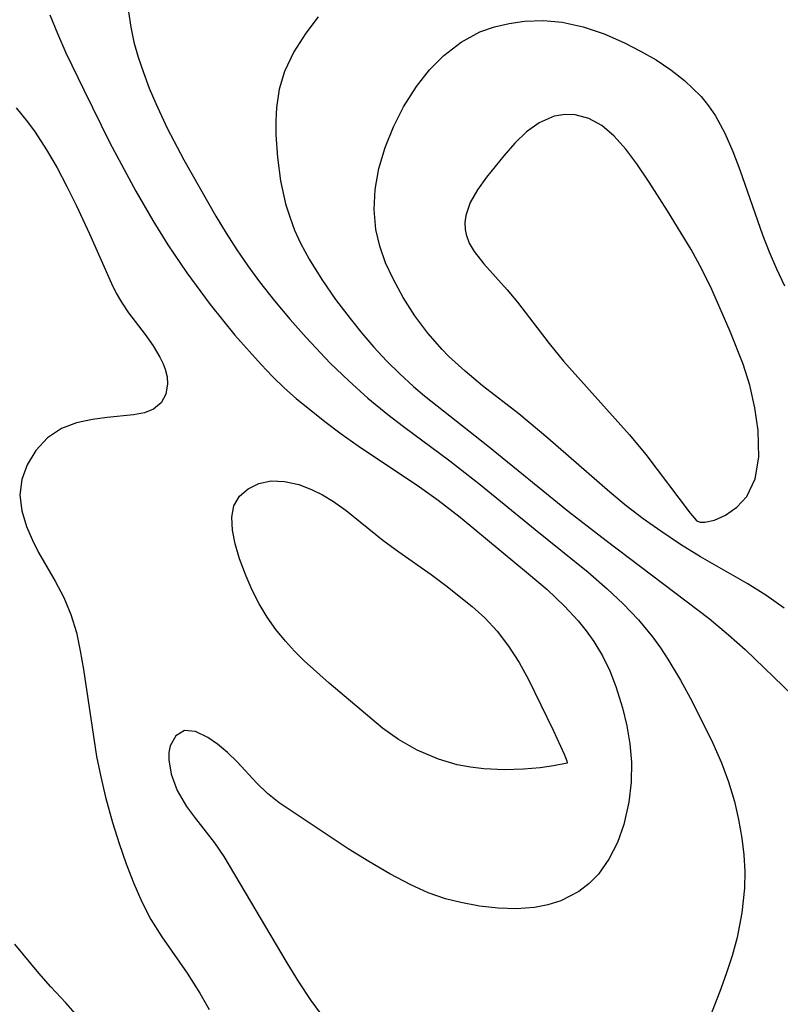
# Model space of a CAD drawing. Header units: metres. Extents: x 1073367 to 1082519, y 1569854 to 1574957.
# Tile 590 of 656: x 1078716 to 1078775, y 1573505 to 1573580. Entities that reach past the tile are written whole.
import ezdxf

# ---------------------------------------------------------------- set-up
doc = ezdxf.new("R2010")
doc.units = ezdxf.units.M
doc.layers.add('CGG_CurvaNivelLidar_v1', color=253, linetype='Continuous', lineweight=30)

msp = doc.modelspace()

# ---------------------------------------------------------------- linework, layer by layer
at = {"layer": 'CGG_CurvaNivelLidar_v1'}
for p, q in [((1078718.8033, 1573580.5633, 69.5), (1078719.3749, 1573579.1197, 69.5)), ((1078724.8241, 1573580.796, 70), (1078724.9977, 1573579.6052, 70)), ((1078739.3901, 1573580.3991, 70.5), (1078738.4451, 1573579.1531, 70.5)), ((1078724.9977, 1573579.6052, 70), (1078725.2512, 1573578.468, 70)), ((1078751.7995, 1573579.2473, 71), (1078752.9053, 1573579.6394, 71)), ((1078752.9053, 1573579.6394, 71), (1078754.0525, 1573579.9059, 71)), ((1078754.0525, 1573579.9059, 71), (1078755.2258, 1573580.0638, 71)), ((1078755.2258, 1573580.0638, 71), (1078756.6636, 1573580.1198, 71)), ((1078756.6636, 1573580.1198, 71), (1078758.1007, 1573580.0065, 71)), ((1078758.1007, 1573580.0065, 71), (1078759.7225, 1573579.646, 71)), ((1078759.7225, 1573579.646, 71), (1078761.3185, 1573579.091, 71)), ((1078719.3749, 1573579.1197, 69.5), (1078720.0345, 1573577.6452, 69.5)), ((1078738.4451, 1573579.1531, 70.5), (1078737.5197, 1573577.7176, 70.5)), ((1078750.3456, 1573578.4657, 71), (1078751.7995, 1573579.2473, 71)), ((1078761.3185, 1573579.091, 71), (1078762.8861, 1573578.4011, 71)), ((1078725.2512, 1573578.468, 70), (1078725.5784, 1573577.3062, 70)), ((1078749.0177, 1573577.4437, 71), (1078750.3456, 1573578.4657, 71)), ((1078762.8861, 1573578.4011, 71), (1078764.1207, 1573577.7762, 71)), ((1078720.0345, 1573577.6452, 69.5), (1078721.3943, 1573574.7973, 69.5)), ((1078737.5197, 1573577.7176, 70.5), (1078736.7979, 1573576.2101, 70.5)), ((1078747.9199, 1573576.3231, 71), (1078749.0177, 1573577.4437, 71)), ((1078764.1207, 1573577.7762, 71), (1078765.3092, 1573577.0934, 71)), ((1078725.5784, 1573577.3062, 70), (1078725.9695, 1573576.1283, 70)), ((1078765.3092, 1573577.0934, 71), (1078766.4441, 1573576.3452, 71)), ((1078725.9695, 1573576.1283, 70), (1078726.4195, 1573574.9367, 70)), ((1078736.7979, 1573576.2101, 70.5), (1078736.401, 1573574.8604, 70.5)), ((1078746.9349, 1573575.0679, 71), (1078747.9199, 1573576.3231, 71)), ((1078766.4441, 1573576.3452, 71), (1078767.5078, 1573575.5257, 71)), ((1078745.9348, 1573573.494, 71), (1078746.9349, 1573575.0679, 71)), ((1078767.5078, 1573575.5257, 71), (1078768.7711, 1573574.3003, 71)), ((1078721.3943, 1573574.7973, 69.5), (1078723.4017, 1573570.7414, 69.5)), ((1078726.4195, 1573574.9367, 70), (1078726.9195, 1573573.7417, 70)), ((1078736.401, 1573574.8604, 70.5), (1078736.1884, 1573573.455, 70.5)), ((1078768.7711, 1573574.3003, 71), (1078769.3463, 1573573.5768, 71)), ((1078726.9195, 1573573.7417, 70), (1078727.8033, 1573571.8489, 70)), ((1078769.3463, 1573573.5768, 71), (1078769.8632, 1573572.7995, 71)), ((1078716.2174, 1573573.4213, 69), (1078717.0827, 1573572.3453, 69)), ((1078736.1884, 1573573.455, 70.5), (1078736.1352, 1573572.4142, 70.5)), ((1078745.1576, 1573571.967, 71), (1078745.9348, 1573573.494, 71)), ((1078758.3415, 1573572.9147, 71.5), (1078757.4925, 1573572.7764, 71.5)), ((1078759.1016, 1573572.8748, 71.5), (1078758.3415, 1573572.9147, 71.5)), ((1078760.1528, 1573572.5911, 71.5), (1078759.1016, 1573572.8748, 71.5)), ((1078769.8632, 1573572.7995, 71), (1078770.5831, 1573571.4701, 71)), ((1078717.0827, 1573572.3453, 69), (1078717.6744, 1573571.5392, 69)), ((1078736.1352, 1573572.4142, 70.5), (1078736.1451, 1573571.3573, 70.5)), ((1078756.3441, 1573572.2707, 71.5), (1078755.3792, 1573571.5635, 71.5)), ((1078757.4925, 1573572.7764, 71.5), (1078756.3441, 1573572.2707, 71.5)), ((1078761.1528, 1573572.0579, 71.5), (1078760.1528, 1573572.5911, 71.5)), ((1078762.103, 1573571.2546, 71.5), (1078761.1528, 1573572.0579, 71.5)), ((1078717.6744, 1573571.5392, 69), (1078718.5477, 1573570.2014, 69)), ((1078727.8033, 1573571.8489, 70), (1078729.082, 1573569.4165, 70)), ((1078736.1451, 1573571.3573, 70.5), (1078736.259, 1573569.5952, 70.5)), ((1078744.5212, 1573570.3811, 71), (1078745.1576, 1573571.967, 71)), ((1078755.3792, 1573571.5635, 71.5), (1078754.4752, 1573570.695, 71.5)), ((1078770.5831, 1573571.4701, 71), (1078771.2067, 1573570.0536, 71)), ((1078723.4017, 1573570.7414, 69.5), (1078725.3834, 1573567.0311, 69.5)), ((1078754.4752, 1573570.695, 71.5), (1078753.6203, 1573569.7325, 71.5)), ((1078762.985, 1573570.2558, 71.5), (1078762.103, 1573571.2546, 71.5)), ((1078718.5477, 1573570.2014, 69), (1078719.352, 1573568.8102, 69)), ((1078744.045, 1573568.7569, 71), (1078744.5212, 1573570.3811, 71)), ((1078763.8328, 1573569.1222, 71.5), (1078762.985, 1573570.2558, 71.5)), ((1078771.2067, 1573570.0536, 71), (1078771.7396, 1573568.6509, 71)), ((1078729.082, 1573569.4165, 70), (1078731.5406, 1573565.1013, 70)), ((1078736.259, 1573569.5952, 70.5), (1078736.498, 1573567.8204, 70.5)), ((1078753.6203, 1573569.7325, 71.5), (1078752.3012, 1573568.1059, 71.5)), ((1078764.7953, 1573567.7159, 71.5), (1078763.8328, 1573569.1222, 71.5)), ((1078719.352, 1573568.8102, 69), (1078720.1024, 1573567.387, 69)), ((1078743.7592, 1573567.1375, 71), (1078744.045, 1573568.7569, 71)), ((1078771.7396, 1573568.6509, 71), (1078773.4801, 1573563.6766, 71)), ((1078736.498, 1573567.8204, 70.5), (1078736.8873, 1573566.0582, 70.5)), ((1078752.3012, 1573568.1059, 71.5), (1078751.6069, 1573567.1318, 71.5)), ((1078766.1975, 1573565.5132, 71.5), (1078764.7953, 1573567.7159, 71.5)), ((1078720.1024, 1573567.387, 69), (1078720.8109, 1573565.9513, 69)), ((1078725.3834, 1573567.0311, 69.5), (1078726.6907, 1573564.7711, 69.5)), ((1078743.6757, 1573565.6027, 71), (1078743.7592, 1573567.1375, 71)), ((1078751.6069, 1573567.1318, 71.5), (1078751.0515, 1573566.1489, 71.5)), ((1078736.8873, 1573566.0582, 70.5), (1078737.1994, 1573565.0392, 70.5)), ((1078751.0515, 1573566.1489, 71.5), (1078750.705, 1573565.1591, 71.5)), ((1078720.8109, 1573565.9513, 69), (1078721.8437, 1573563.7317, 69)), ((1078743.8033, 1573564.0884, 71), (1078743.6757, 1573565.6027, 71)), ((1078768.0148, 1573562.5316, 71.5), (1078766.1975, 1573565.5132, 71.5)), ((1078726.6907, 1573564.7711, 69.5), (1078727.8484, 1573562.907, 69.5)), ((1078731.5406, 1573565.1013, 70), (1078732.3254, 1573563.7941, 70)), ((1078737.1994, 1573565.0392, 70.5), (1078737.5771, 1573564.0375, 70.5)), ((1078750.705, 1573565.1591, 71.5), (1078750.6332, 1573564.6254, 71.5)), ((1078750.6332, 1573564.6254, 71.5), (1078750.6558, 1573564.0862, 71.5)), ((1078721.8437, 1573563.7317, 69), (1078723.5329, 1573559.9346, 69)), ((1078732.3254, 1573563.7941, 70), (1078733.1423, 1573562.5252, 70)), ((1078737.5771, 1573564.0375, 70.5), (1078738.0409, 1573563.015, 70.5)), ((1078744.1071, 1573562.7926, 71), (1078743.8033, 1573564.0884, 71)), ((1078750.6558, 1573564.0862, 71.5), (1078750.7325, 1573563.7014, 71.5)), ((1078738.0409, 1573563.015, 70.5), (1078738.6962, 1573561.7876, 70.5)), ((1078750.7325, 1573563.7014, 71.5), (1078750.9811, 1573563.0364, 71.5)), ((1078750.9811, 1573563.0364, 71.5), (1078751.3518, 1573562.3904, 71.5)), ((1078773.4801, 1573563.6766, 71), (1078773.9995, 1573562.3537, 71)), ((1078727.8484, 1573562.907, 69.5), (1078729.3101, 1573560.7618, 69.5)), ((1078733.1423, 1573562.5252, 70), (1078733.9993, 1573561.2819, 70)), ((1078744.5621, 1573561.5231, 71), (1078744.1071, 1573562.7926, 71)), ((1078751.3518, 1573562.3904, 71.5), (1078752.089, 1573561.4361, 71.5)), ((1078768.8343, 1573561.029, 71.5), (1078768.0148, 1573562.5316, 71.5)), ((1078773.9995, 1573562.3537, 71), (1078774.5613, 1573561.047, 71)), ((1078738.6962, 1573561.7876, 70.5), (1078739.6601, 1573560.2303, 70.5)), ((1078745.134, 1573560.2765, 71), (1078744.5621, 1573561.5231, 71)), ((1078729.3101, 1573560.7618, 69.5), (1078731.1026, 1573558.3247, 69.5)), ((1078733.9993, 1573561.2819, 70), (1078734.8931, 1573560.0643, 70)), ((1078752.089, 1573561.4361, 71.5), (1078753.8889, 1573559.4469, 71.5)), ((1078769.5986, 1573559.4657, 71.5), (1078768.8343, 1573561.029, 71.5)), ((1078774.5613, 1573561.047, 71), (1078775.1697, 1573559.7628, 71)), ((1078723.5329, 1573559.9346, 69), (1078723.8961, 1573559.1911, 69)), ((1078734.8931, 1573560.0643, 70), (1078736.0396, 1573558.6016, 70)), ((1078739.6601, 1573560.2303, 70.5), (1078740.717, 1573558.713, 70.5)), ((1078745.9189, 1573558.8444, 71), (1078745.134, 1573560.2765, 71)), ((1078723.8961, 1573559.1911, 69), (1078724.2833, 1573558.4944, 69)), ((1078753.8889, 1573559.4469, 71.5), (1078754.6806, 1573558.4867, 71.5)), ((1078771.0118, 1573556.2346, 71.5), (1078769.5986, 1573559.4657, 71.5)), ((1078724.2833, 1573558.4944, 69), (1078724.8402, 1573557.6678, 69)), ((1078736.0396, 1573558.6016, 70), (1078737.2297, 1573557.1753, 70)), ((1078740.717, 1573558.713, 70.5), (1078741.8415, 1573557.2305, 70.5)), ((1078746.8107, 1573557.453, 71), (1078745.9189, 1573558.8444, 71)), ((1078754.6806, 1573558.4867, 71.5), (1078757.115, 1573555.314, 71.5)), ((1078724.8402, 1573557.6678, 69), (1078726.1038, 1573556.0188, 69)), ((1078731.1026, 1573558.3247, 69.5), (1078733.0018, 1573555.9635, 69.5)), ((1078737.2297, 1573557.1753, 70), (1078738.4574, 1573555.7836, 70)), ((1078741.8415, 1573557.2305, 70.5), (1078742.7338, 1573556.1244, 70.5)), ((1078747.8035, 1573556.117, 71), (1078746.8107, 1573557.453, 71)), ((1078771.9983, 1573553.7413, 71.5), (1078771.0118, 1573556.2346, 71.5)), ((1078726.1038, 1573556.0188, 69), (1078726.7238, 1573555.1527, 69)), ((1078733.0018, 1573555.9635, 69.5), (1078735.0072, 1573553.7017, 69.5)), ((1078738.4574, 1573555.7836, 70), (1078740.3081, 1573553.8258, 70)), ((1078742.7338, 1573556.1244, 70.5), (1078743.6593, 1573555.0443, 70.5)), ((1078748.8994, 1573554.8545, 71), (1078747.8035, 1573556.117, 71)), ((1078726.7238, 1573555.1527, 69), (1078727.2474, 1573554.2857, 69)), ((1078743.6593, 1573555.0443, 70.5), (1078744.6243, 1573553.9987, 70.5)), ((1078749.3845, 1573554.3582, 71), (1078748.8994, 1573554.8545, 71)), ((1078757.115, 1573555.314, 71.5), (1078758.2181, 1573553.9788, 71.5)), ((1078727.2474, 1573554.2857, 69), (1078727.4993, 1573553.7536, 69)), ((1078744.6243, 1573553.9987, 70.5), (1078745.6416, 1573552.9885, 70.5)), ((1078750.6585, 1573553.1906, 71), (1078749.3845, 1573554.3582, 71)), ((1078758.2181, 1573553.9788, 71.5), (1078763.2853, 1573548.3169, 71.5)), ((1078727.4993, 1573553.7536, 69), (1078727.6478, 1573553.3529, 69)), ((1078727.6478, 1573553.3529, 69), (1078727.7898, 1573552.7751, 69)), ((1078735.0072, 1573553.7017, 69.5), (1078735.8879, 1573552.7819, 69.5)), ((1078740.3081, 1573553.8258, 70), (1078741.7307, 1573552.4516, 70)), ((1078752.0043, 1573552.0836, 71), (1078750.6585, 1573553.1906, 71)), ((1078772.5166, 1573552.1158, 71.5), (1078771.9983, 1573553.7413, 71.5)), ((1078727.7898, 1573552.7751, 69), (1078727.8325, 1573552.2183, 69)), ((1078735.8879, 1573552.7819, 69.5), (1078736.7993, 1573551.8991, 69.5)), ((1078741.7307, 1573552.4516, 70), (1078743.2056, 1573551.1348, 70)), ((1078745.6416, 1573552.9885, 70.5), (1078746.7016, 1573552.0208, 70.5)), ((1078727.8325, 1573552.2183, 69), (1078727.6931, 1573551.435, 69)), ((1078736.7993, 1573551.8991, 69.5), (1078737.7093, 1573551.0968, 69.5)), ((1078746.7016, 1573552.0208, 70.5), (1078747.5453, 1573551.3011, 70.5)), ((1078754.7725, 1573549.914, 71), (1078752.0043, 1573552.0836, 71)), ((1078772.9038, 1573550.3865, 71.5), (1078772.5166, 1573552.1158, 71.5)), ((1078727.6931, 1573551.435, 69), (1078727.3274, 1573550.7719, 69)), ((1078737.7093, 1573551.0968, 69.5), (1078739.8876, 1573549.3458, 69.5)), ((1078743.2056, 1573551.1348, 70), (1078744.7283, 1573549.8745, 70)), ((1078747.5453, 1573551.3011, 70.5), (1078752.4144, 1573547.4691, 70.5)), ((1078726.7576, 1573550.2793, 69), (1078726.0537, 1573550.0018, 69)), ((1078727.3274, 1573550.7719, 69), (1078726.7576, 1573550.2793, 69)), ((1078773.1405, 1573548.643, 71.5), (1078772.9038, 1573550.3865, 71.5)), ((1078722.0758, 1573549.4923, 69), (1078720.8415, 1573549.2295, 69)), ((1078723.196, 1573549.6444, 69), (1078722.0758, 1573549.4923, 69)), ((1078725.2179, 1573549.8502, 69), (1078723.196, 1573549.6444, 69)), ((1078726.0537, 1573550.0018, 69), (1078725.2179, 1573549.8502, 69)), ((1078744.7283, 1573549.8745, 70), (1078745.9345, 1573548.9391, 70)), ((1078757.0061, 1573548.0613, 71), (1078754.7725, 1573549.914, 71)), ((1078719.6877, 1573548.7926, 69), (1078718.6143, 1573548.068, 69)), ((1078720.8415, 1573549.2295, 69), (1078719.6877, 1573548.7926, 69)), ((1078739.8876, 1573549.3458, 69.5), (1078741.1543, 1573548.3911, 69.5)), ((1078745.9345, 1573548.9391, 70), (1078749.4835, 1573546.305, 70)), ((1078773.1869, 1573546.6016, 71.5), (1078773.1405, 1573548.643, 71.5)), ((1078718.6143, 1573548.068, 69), (1078717.7233, 1573547.1173, 69)), ((1078741.1543, 1573548.3911, 69.5), (1078742.4493, 1573547.4638, 69.5)), ((1078761.7582, 1573543.9135, 71), (1078757.0061, 1573548.0613, 71)), ((1078763.2853, 1573548.3169, 71.5), (1078764.5407, 1573546.8058, 71.5)), ((1078717.7233, 1573547.1173, 69), (1078717.0438, 1573546.0014, 69)), ((1078742.4493, 1573547.4638, 69.5), (1078747.1544, 1573544.3159, 69.5)), ((1078752.4144, 1573547.4691, 70.5), (1078758.5665, 1573542.4479, 70.5)), ((1078764.5407, 1573546.8058, 71.5), (1078767.9304, 1573542.3048, 71.5)), ((1078772.917, 1573544.9427, 71.5), (1078773.1869, 1573546.6016, 71.5)), ((1078717.0438, 1573546.0014, 69), (1078716.6419, 1573544.8705, 69)), ((1078749.4835, 1573546.305, 70), (1078751.8478, 1573544.4702, 70)), ((1078716.6419, 1573544.8705, 69), (1078716.4987, 1573543.6767, 69)), ((1078772.2841, 1573543.5826, 71.5), (1078772.917, 1573544.9427, 71.5)), ((1078733.3515, 1573543.5951, 69), (1078734.009, 1573544.1696, 69)), ((1078734.009, 1573544.1696, 69), (1078734.831, 1573544.571, 69)), ((1078734.831, 1573544.571, 69), (1078735.7718, 1573544.7707, 69)), ((1078735.7718, 1573544.7707, 69), (1078736.81, 1573544.7394, 69)), ((1078736.81, 1573544.7394, 69), (1078737.8923, 1573544.4938, 69)), ((1078737.8923, 1573544.4938, 69), (1078738.8639, 1573544.1203, 69)), ((1078738.8639, 1573544.1203, 69), (1078739.7239, 1573543.6913, 69)), ((1078747.1544, 1573544.3159, 69.5), (1078748.6038, 1573543.2875, 69.5)), ((1078751.8478, 1573544.4702, 70), (1078756.0384, 1573541.034, 70)), ((1078716.4987, 1573543.6767, 69), (1078716.6376, 1573542.4852, 69)), ((1078732.9165, 1573542.8631, 69), (1078733.3515, 1573543.5951, 69)), ((1078739.7239, 1573543.6913, 69), (1078740.5711, 1573543.1804, 69)), ((1078763.0291, 1573542.8682, 71), (1078761.7582, 1573543.9135, 71)), ((1078771.5223, 1573542.7493, 71.5), (1078772.2841, 1573543.5826, 71.5)), ((1078732.7495, 1573541.9886, 69), (1078732.9165, 1573542.8631, 69)), ((1078740.5711, 1573543.1804, 69), (1078741.5217, 1573542.5, 69)), ((1078748.6038, 1573543.2875, 69.5), (1078750.2783, 1573542.0013, 69.5)), ((1078764.3355, 1573541.8659, 71), (1078763.0291, 1573542.8682, 71)), ((1078770.6473, 1573542.1474, 71.5), (1078771.5223, 1573542.7493, 71.5)), ((1078716.6376, 1573542.4852, 69), (1078717.0008, 1573541.2776, 69)), ((1078732.8035, 1573541.0006, 69), (1078732.7495, 1573541.9886, 69)), ((1078741.5217, 1573542.5, 69), (1078744.3539, 1573540.2157, 69)), ((1078750.2783, 1573542.0013, 69.5), (1078755.5372, 1573537.6451, 69.5)), ((1078758.5665, 1573542.4479, 70.5), (1078761.4834, 1573540.1948, 70.5)), ((1078765.6718, 1573540.9057, 71), (1078764.3355, 1573541.8659, 71)), ((1078767.9304, 1573542.3048, 71.5), (1078768.3862, 1573541.7717, 71.5)), ((1078769.7861, 1573541.7671, 71.5), (1078770.6473, 1573542.1474, 71.5)), ((1078717.0008, 1573541.2776, 69), (1078717.4262, 1573540.2768, 69)), ((1078756.0384, 1573541.034, 70), (1078760.0949, 1573537.7627, 70)), ((1078768.3862, 1573541.7717, 71.5), (1078768.5, 1573541.6793, 71.5)), ((1078768.5, 1573541.6793, 71.5), (1078768.7061, 1573541.5953, 71.5)), ((1078768.7061, 1573541.5953, 71.5), (1078769.0621, 1573541.5976, 71.5)), ((1078769.0621, 1573541.5976, 71.5), (1078769.7861, 1573541.7671, 71.5)), ((1078717.4262, 1573540.2768, 69), (1078717.9321, 1573539.2781, 69)), ((1078733.0212, 1573539.9294, 69), (1078732.8035, 1573541.0006, 69)), ((1078767.1867, 1573539.891, 71), (1078765.6718, 1573540.9057, 71)), ((1078733.3576, 1573538.7988, 69), (1078733.0212, 1573539.9294, 69)), ((1078744.3539, 1573540.2157, 69), (1078745.5712, 1573539.3266, 69)), ((1078761.4834, 1573540.1948, 70.5), (1078769.3853, 1573534.2009, 70.5)), ((1078768.7328, 1573538.9383, 71), (1078767.1867, 1573539.891, 71)), ((1078717.9321, 1573539.2781, 69), (1078719.1984, 1573537.0786, 69)), ((1078733.8494, 1573537.464, 69), (1078733.3576, 1573538.7988, 69)), ((1078745.5712, 1573539.3266, 69), (1078748.0618, 1573537.5905, 69)), ((1078772.3118, 1573536.8986, 71), (1078768.7328, 1573538.9383, 71)), ((1078734.3174, 1573536.3942, 69), (1078733.8494, 1573537.464, 69)), ((1078748.0618, 1573537.5905, 69), (1078749.185, 1573536.7459, 69)), ((1078755.5372, 1573537.6451, 69.5), (1078756.9513, 1573536.4236, 69.5)), ((1078760.0949, 1573537.7627, 70), (1078761.5567, 1573536.4901, 70)), ((1078719.1984, 1573537.0786, 69), (1078719.8624, 1573535.8289, 69)), ((1078749.185, 1573536.7459, 69), (1078751.208, 1573535.1327, 69)), ((1078773.7461, 1573535.99, 71), (1078772.3118, 1573536.8986, 71)), ((1078719.8624, 1573535.8289, 69), (1078720.405, 1573534.5144, 69)), ((1078734.8579, 1573535.3338, 69), (1078734.3174, 1573536.3942, 69)), ((1078756.9513, 1573536.4236, 69.5), (1078758.2952, 1573535.1556, 69.5)), ((1078761.5567, 1573536.4901, 70), (1078762.7944, 1573535.3225, 70)), ((1078775.1448, 1573535.0139, 71), (1078773.7461, 1573535.99, 71)), ((1078735.4799, 1573534.3006, 69), (1078734.8579, 1573535.3338, 69)), ((1078751.208, 1573535.1327, 69), (1078752.1671, 1573534.2506, 69)), ((1078758.2952, 1573535.1556, 69.5), (1078759.3307, 1573534.0391, 69.5)), ((1078762.7944, 1573535.3225, 70), (1078763.9614, 1573534.102, 70)), ((1078720.405, 1573534.5144, 69), (1078720.8282, 1573533.1231, 69)), ((1078736.1447, 1573533.3698, 69), (1078735.4799, 1573534.3006, 69)), ((1078752.1671, 1573534.2506, 69), (1078753.1149, 1573533.2348, 69)), ((1078759.3307, 1573534.0391, 69.5), (1078759.961, 1573533.2617, 69.5)), ((1078763.9614, 1573534.102, 70), (1078765.0344, 1573532.813, 70)), ((1078769.3853, 1573534.2009, 70.5), (1078770.883, 1573532.966, 70.5)), ((1078720.8282, 1573533.1231, 69), (1078721.133, 1573531.7284, 69)), ((1078736.878, 1573532.476, 69), (1078736.1447, 1573533.3698, 69)), ((1078753.1149, 1573533.2348, 69), (1078754.001, 1573532.0931, 69)), ((1078759.961, 1573533.2617, 69.5), (1078760.5372, 1573532.4498, 69.5)), ((1078765.0344, 1573532.813, 70), (1078765.65, 1573531.9629, 70)), ((1078770.883, 1573532.966, 70.5), (1078772.143, 1573531.8383, 70.5)), ((1078737.5811, 1573531.7066, 69), (1078736.878, 1573532.476, 69)), ((1078754.001, 1573532.0931, 69), (1078754.7979, 1573530.8321, 69)), ((1078760.5372, 1573532.4498, 69.5), (1078761.193, 1573531.3442, 69.5)), ((1078765.65, 1573531.9629, 70), (1078766.2279, 1573531.0852, 70)), ((1078721.133, 1573531.7284, 69), (1078721.3811, 1573530.2913, 69)), ((1078738.3217, 1573530.9638, 69), (1078737.5811, 1573531.7066, 69)), ((1078761.193, 1573531.3442, 69.5), (1078761.755, 1573530.1857, 69.5)), ((1078772.143, 1573531.8383, 70.5), (1078775.8118, 1573528.2956, 70.5)), ((1078740.2263, 1573529.2551, 69), (1078738.3217, 1573530.9638, 69)), ((1078754.7979, 1573530.8321, 69), (1078755.5143, 1573529.514, 69)), ((1078766.2279, 1573531.0852, 70), (1078767.1876, 1573529.4773, 70)), ((1078721.3811, 1573530.2913, 69), (1078722.3863, 1573523.6173, 69)), ((1078761.755, 1573530.1857, 69.5), (1078762.2322, 1573528.9857, 69.5)), ((1078744.3267, 1573525.7907, 69), (1078740.2263, 1573529.2551, 69)), ((1078755.5143, 1573529.514, 69), (1078757.425, 1573525.6347, 69)), ((1078762.2322, 1573528.9857, 69.5), (1078762.7442, 1573527.3488, 69.5)), ((1078767.1876, 1573529.4773, 70), (1078768.0848, 1573527.8264, 70)), ((1078768.0848, 1573527.8264, 70), (1078769.6743, 1573524.6348, 70)), ((1078762.7442, 1573527.3488, 69.5), (1078763.0696, 1573525.9694, 69.5)), ((1078763.0696, 1573525.9694, 69.5), (1078763.2989, 1573524.5772, 69.5)), ((1078728.4511, 1573525.2059, 69.5), (1078728.0284, 1573524.4267, 69.5)), ((1078729.124, 1573525.5994, 69.5), (1078728.4511, 1573525.2059, 69.5)), ((1078729.9615, 1573525.5242, 69.5), (1078729.124, 1573525.5994, 69.5)), ((1078730.9155, 1573525.0782, 69.5), (1078729.9615, 1573525.5242, 69.5)), ((1078745.5595, 1573524.9077, 69), (1078744.3267, 1573525.7907, 69)), ((1078757.425, 1573525.6347, 69), (1078758.2671, 1573523.7848, 69)), ((1078728.0284, 1573524.4267, 69.5), (1078727.9291, 1573523.9196, 69.5)), ((1078731.6703, 1573524.5615, 69.5), (1078730.9155, 1573525.0782, 69.5)), ((1078732.4324, 1573523.9264, 69.5), (1078731.6703, 1573524.5615, 69.5)), ((1078746.9766, 1573524.0977, 69), (1078745.5595, 1573524.9077, 69)), ((1078763.2989, 1573524.5772, 69.5), (1078763.4162, 1573523.1812, 69.5)), ((1078769.6743, 1573524.6348, 70), (1078770.3444, 1573523.1175, 70)), ((1078727.9291, 1573523.9196, 69.5), (1078727.9138, 1573523.3589, 69.5)), ((1078733.18, 1573523.2012, 69.5), (1078732.4324, 1573523.9264, 69.5)), ((1078748.6257, 1573523.3974, 69), (1078746.9766, 1573524.0977, 69)), ((1078758.2671, 1573523.7848, 69), (1078758.4672, 1573523.2677, 69)), ((1078722.3863, 1573523.6173, 69), (1078722.6966, 1573522.0425, 69)), ((1078727.9138, 1573523.3589, 69.5), (1078728.0956, 1573522.267, 69.5)), ((1078734.6683, 1573521.5759, 69.5), (1078733.18, 1573523.2012, 69.5)), ((1078750.0477, 1573522.9833, 69), (1078748.6257, 1573523.3974, 69)), ((1078751.077, 1573522.7842, 69), (1078750.0477, 1573522.9833, 69)), ((1078758.5, 1573523.103, 69), (1078757.4416, 1573522.8868, 69)), ((1078758.4672, 1573523.2677, 69), (1078758.5, 1573523.103, 69)), ((1078763.4162, 1573523.1812, 69.5), (1078763.3973, 1573521.6332, 69.5)), ((1078770.3444, 1573523.1175, 70), (1078770.8786, 1573521.6605, 70)), ((1078728.0956, 1573522.267, 69.5), (1078728.5694, 1573521.0123, 69.5)), ((1078752.1056, 1573522.6582, 69), (1078751.077, 1573522.7842, 69)), ((1078753.6769, 1573522.5862, 69), (1078752.1056, 1573522.6582, 69)), ((1078755.1346, 1573522.6293, 69), (1078753.6769, 1573522.5862, 69)), ((1078756.4119, 1573522.7435, 69), (1078755.1346, 1573522.6293, 69)), ((1078757.4416, 1573522.8868, 69), (1078756.4119, 1573522.7435, 69)), ((1078722.6966, 1573522.0425, 69), (1078723.0655, 1573520.4782, 69)), ((1078735.4851, 1573520.782, 69.5), (1078734.6683, 1573521.5759, 69.5)), ((1078763.3973, 1573521.6332, 69.5), (1078763.2262, 1573520.1114, 69.5)), ((1078770.8786, 1573521.6605, 70), (1078771.3202, 1573520.1702, 70)), ((1078728.5694, 1573521.0123, 69.5), (1078729.2829, 1573519.7706, 69.5)), ((1078736.4043, 1573520.0517, 69.5), (1078735.4851, 1573520.782, 69.5)), ((1078723.0655, 1573520.4782, 69), (1078723.6022, 1573518.5359, 69)), ((1078741.6894, 1573516.532, 69.5), (1078736.4043, 1573520.0517, 69.5)), ((1078763.2262, 1573520.1114, 69.5), (1078762.8368, 1573518.3905, 69.5)), ((1078771.3202, 1573520.1702, 70), (1078771.6496, 1573518.7672, 70)), ((1078729.2829, 1573519.7706, 69.5), (1078729.9599, 1573518.8599, 69.5)), ((1078723.6022, 1573518.5359, 69), (1078724.109, 1573516.9415, 69)), ((1078729.9599, 1573518.8599, 69.5), (1078731.4351, 1573516.9858, 69.5)), ((1078762.8368, 1573518.3905, 69.5), (1078762.3415, 1573517.0019, 69.5)), ((1078771.6496, 1573518.7672, 70), (1078771.8984, 1573517.3484, 70)), ((1078724.109, 1573516.9415, 69), (1078724.6606, 1573515.3797, 69)), ((1078731.4351, 1573516.9858, 69.5), (1078732.1375, 1573515.9298, 69.5)), ((1078762.3415, 1573517.0019, 69.5), (1078761.6958, 1573515.7187, 69.5)), ((1078771.8984, 1573517.3484, 70), (1078772.046, 1573516.0733, 70)), ((1078743.2695, 1573515.5436, 69.5), (1078741.6894, 1573516.532, 69.5)), ((1078724.6606, 1573515.3797, 69), (1078725.2492, 1573513.8577, 69)), ((1078732.1375, 1573515.9298, 69.5), (1078736.9803, 1573507.7823, 69.5)), ((1078744.8785, 1573514.6073, 69.5), (1078743.2695, 1573515.5436, 69.5)), ((1078761.6958, 1573515.7187, 69.5), (1078760.8885, 1573514.5772, 69.5)), ((1078772.046, 1573516.0733, 70), (1078772.1164, 1573514.7927, 70)), ((1078746.5009, 1573513.7525, 69.5), (1078744.8785, 1573514.6073, 69.5)), ((1078760.8885, 1573514.5772, 69.5), (1078760.1873, 1573513.8559, 69.5)), ((1078772.1164, 1573514.7927, 70), (1078772.1006, 1573513.51, 70)), ((1078725.2492, 1573513.8577, 69), (1078725.852, 1573512.4473, 69)), ((1078760.1873, 1573513.8559, 69.5), (1078759.3961, 1573513.2447, 69.5)), ((1078747.8292, 1573513.1522, 69.5), (1078746.5009, 1573513.7525, 69.5)), ((1078749.1662, 1573512.6955, 69.5), (1078747.8292, 1573513.1522, 69.5)), ((1078759.3961, 1573513.2447, 69.5), (1078758.0077, 1573512.5347, 69.5)), ((1078772.1006, 1573513.51, 70), (1078771.9049, 1573511.603, 70)), ((1078725.852, 1573512.4473, 69), (1078726.5342, 1573511.1022, 69)), ((1078750.3417, 1573512.3952, 69.5), (1078749.1662, 1573512.6955, 69.5)), ((1078751.7625, 1573512.1298, 69.5), (1078750.3417, 1573512.3952, 69.5)), ((1078758.0077, 1573512.5347, 69.5), (1078757.015, 1573512.2253, 69.5)), ((1078753.1874, 1573511.9695, 69.5), (1078751.7625, 1573512.1298, 69.5)), ((1078754.5978, 1573511.9287, 69.5), (1078753.1874, 1573511.9695, 69.5)), ((1078755.9737, 1573512.0294, 69.5), (1078754.5978, 1573511.9287, 69.5)), ((1078757.015, 1573512.2253, 69.5), (1078755.9737, 1573512.0294, 69.5)), ((1078771.9049, 1573511.603, 70), (1078771.5278, 1573509.7085, 70)), ((1078726.5342, 1573511.1022, 69), (1078727.3786, 1573509.7589, 69)), ((1078727.3786, 1573509.7589, 69), (1078729.3232, 1573506.9675, 69)), ((1078771.5278, 1573509.7085, 70), (1078771.1475, 1573508.3152, 70)), ((1078717.9561, 1573506.9842, 69), (1078716.1011, 1573509.2086, 69)), ((1078736.9803, 1573507.7823, 69.5), (1078737.881, 1573506.3116, 69.5)), ((1078771.1475, 1573508.3152, 70), (1078770.7025, 1573506.9344, 70)), ((1078718.8737, 1573505.9352, 69), (1078717.9561, 1573506.9842, 69)), ((1078729.3232, 1573506.9675, 69), (1078730.3106, 1573505.435, 69)), ((1078737.881, 1573506.3116, 69.5), (1078738.8304, 1573504.8816, 69.5)), ((1078770.7025, 1573506.9344, 70), (1078770.212, 1573505.5661, 70)), ((1078720.0296, 1573504.6995, 69), (1078718.8737, 1573505.9352, 69)), ((1078770.212, 1573505.5661, 70), (1078769.4451, 1573503.5944, 70)), ((1078730.3106, 1573505.435, 69), (1078731.0294, 1573504.1972, 69)), ((1078738.8304, 1573504.8816, 69.5), (1078739.5465, 1573503.8964, 69.5)), ((1078722.1707, 1573502.2578, 69), (1078720.0296, 1573504.6995, 69))]:
    msp.add_line(p, q, dxfattribs=at)

doc.saveas('drawing.dxf')
